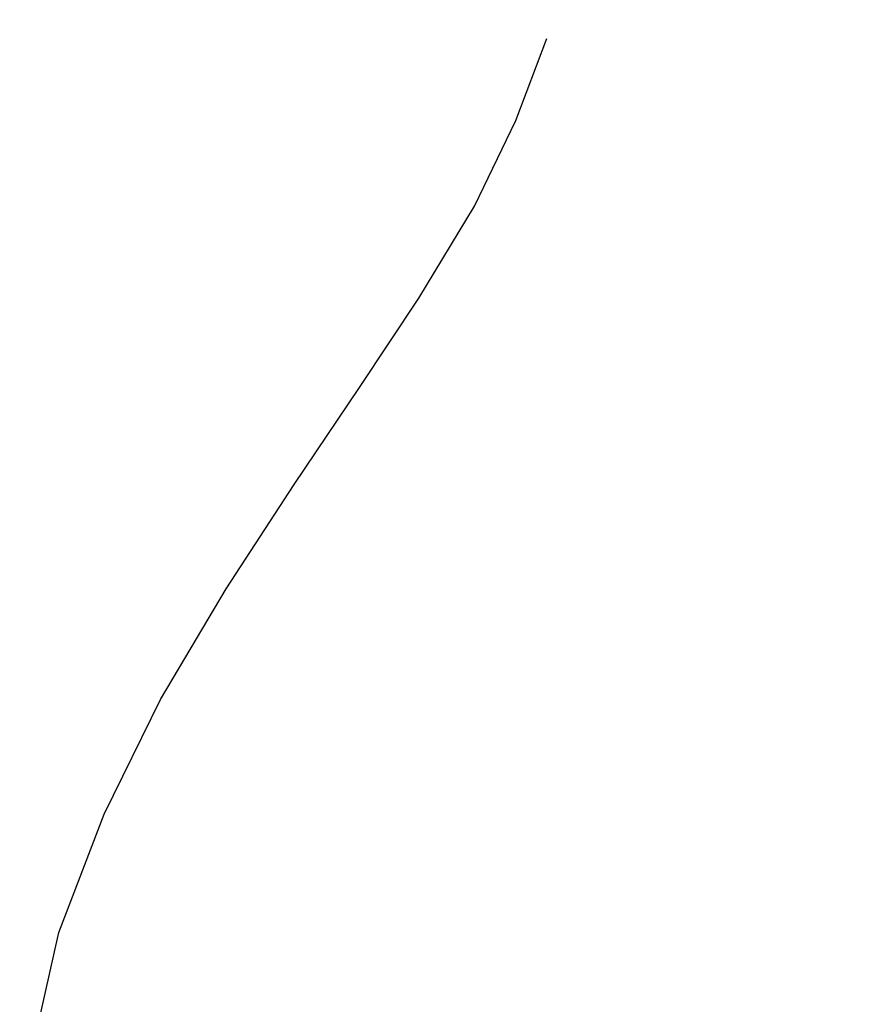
# Model space of a CAD drawing. Extents: x 10527 to 38813, y 13847 to 37526.
# Tile 998 of 1056: x 36177 to 36187, y 36392 to 36403. Entities that reach past the tile are written whole.
import ezdxf

# ---------------------------------------------------------------- set-up
doc = ezdxf.new("R2010")
doc.units = 0
doc.header["$LTSCALE"] = 0.5
doc.header["$MEASUREMENT"] = 0
doc.layers.add('(032) Горизонтали утолщенные', color=32, linetype='Continuous', lineweight=30)
doc.layers.add('.', color=7, linetype='Continuous', lineweight=15)

# ---------------------------------------------------------------- blocks, each defined once
blk = doc.blocks.new('gergrgrre')
at = {"layer": '(032) Горизонтали утолщенные', "color": 32}
blk.add_polyline3d([(361024.75, 4200489.85, 536), (361025.08, 4200490.62, 536), (361025.31, 4200491.51, 536), (361025.42, 4200492.53, 536), (361025.37, 4200493.69, 536), (361025.18, 4200494.83, 536), (361024.89, 4200496.07, 536), (361024.56, 4200497.37, 536), (361024.24, 4200498.73, 536), (361024, 4200500.12, 536), (361023.89, 4200501.53, 536), (361023.98, 4200502.93, 536), (361024.29, 4200504.31, 536), (361024.8, 4200505.65, 536), (361025.44, 4200506.95, 536), (361026.18, 4200508.2, 536), (361026.95, 4200509.38, 536), (361027.69, 4200510.48, 536), (361028.36, 4200511.49, 536), (361028.99, 4200512.53, 536), (361029.46, 4200513.5, 536), (361029.81, 4200514.43, 536)], dxfattribs=at)

msp = doc.modelspace()

# ---------------------------------------------------------------- hatches: boundary and pattern name
at = {"layer": '.', "ltscale": 0.149071}
h = msp.add_hatch(color=256, dxfattribs=at)
h.dxf.hatch_style = 1
h.set_gradient(color1=(255, 255, 255), tint=1)
h.paths.add_polyline_path([(35043.297, 36082.013), (36343.297, 36082.013), (36343.297, 37217.013), (35043.297, 37217.013)])
h.paths.add_polyline_path([(35058.297, 37202.013), (36328.297, 37202.013), (36328.297, 36097.013), (35058.297, 36097.013)], flags=16)

# ---------------------------------------------------------------- block references
at = {"linetype": 'Continuous'}
msp.add_blockref('gergrgrre', (-324846.944, -4164111.878), dxfattribs=at)

doc.saveas('drawing.dxf')
